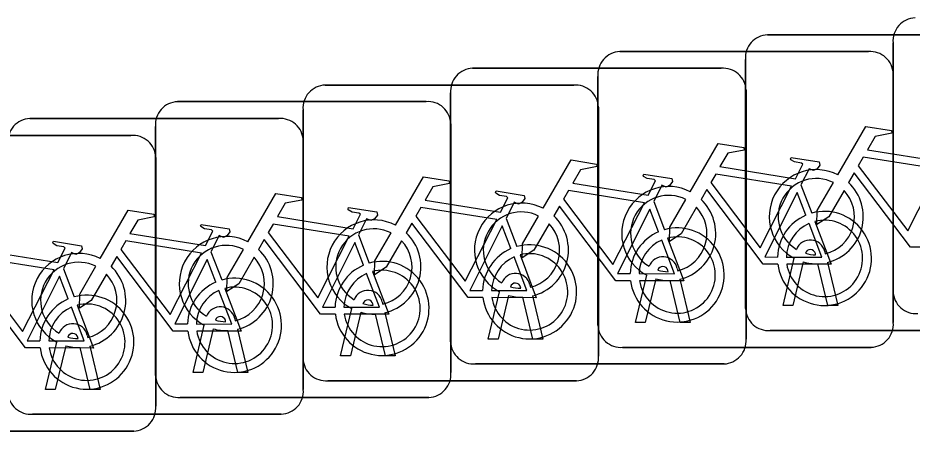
# Model space of a CAD drawing. Extents: x 162184 to 163154, y 385507 to 386516.
# Drawn here: x 162771.801 to 162774.825, y 386426.852 to 386428.249 of the extents above; entities that cross this region are included whole.
import ezdxf

# ---------------------------------------------------------------- set-up
doc = ezdxf.new("R2010")
doc.units = 0
doc.layers.add('IMGEO_Fietsenrek', color=7, linetype='Continuous')

msp = doc.modelspace()

# ---------------------------------------------------------------- linework, layer by layer
at = {"layer": 'IMGEO_Fietsenrek'}
for p, q in [((162774.3359, 386428.1915), (162775.1768, 386428.1915)), ((162775.1768, 386428.1915), (162774.3359, 386428.1915)), ((162774.7605, 386427.3239), (162774.7605, 386428.1648)), ((162774.7605, 386428.1648), (162774.7605, 386427.3239)), ((162773.8369, 386428.1345), (162774.6778, 386428.1345)), ((162774.6778, 386428.1345), (162773.8369, 386428.1345)), ((162774.2615, 386427.2669), (162774.2615, 386428.1078)), ((162774.2615, 386428.1078), (162774.2615, 386427.2669)), ((162773.3389, 386428.0785), (162774.1798, 386428.0785)), ((162774.1798, 386428.0785), (162773.3389, 386428.0785)), ((162773.7625, 386427.2099), (162773.7625, 386428.0508)), ((162773.7625, 386428.0508), (162773.7625, 386427.2099)), ((162774.7615, 386428.0601), (162774.7615, 386427.2192)), ((162774.7615, 386427.2192), (162774.7615, 386428.0601)), ((162772.8399, 386428.0215), (162773.6808, 386428.0215)), ((162773.6808, 386428.0215), (162772.8399, 386428.0215)), ((162773.2645, 386427.1539), (162773.2645, 386427.9948)), ((162773.2645, 386427.9948), (162773.2645, 386427.1539)), ((162774.2635, 386428.0041), (162774.2635, 386427.1632)), ((162774.2635, 386427.1632), (162774.2635, 386428.0041)), ((162772.3409, 386427.9655), (162773.1818, 386427.9655)), ((162773.1818, 386427.9655), (162772.3409, 386427.9655)), ((162772.7655, 386427.0969), (162772.7655, 386427.9378)), ((162772.7655, 386427.9378), (162772.7655, 386427.0969)), ((162773.7645, 386427.9471), (162773.7645, 386427.1062)), ((162773.7645, 386427.1062), (162773.7645, 386427.9471)), ((162771.8419, 386427.9085), (162772.6828, 386427.9085)), ((162772.6828, 386427.9085), (162771.8419, 386427.9085)), ((162772.2665, 386427.0409), (162772.2665, 386427.8818)), ((162772.2665, 386427.8818), (162772.2665, 386427.0409)), ((162773.2655, 386427.8911), (162773.2655, 386427.0502)), ((162773.2655, 386427.0502), (162773.2655, 386427.8911)), ((162771.3429, 386427.8515), (162772.1838, 386427.8515)), ((162772.1838, 386427.8515), (162771.3429, 386427.8515)), ((162772.7665, 386427.8341), (162772.7665, 386426.9932)), ((162772.7665, 386426.9932), (162772.7665, 386427.8341)), ((162772.2675, 386427.7771), (162772.2675, 386426.9362)), ((162772.2675, 386426.9362), (162772.2675, 386427.7771)), ((162774.4492, 386427.6842), (162774.4855, 386427.589)), ((162773.9512, 386427.6282), (162773.9875, 386427.533)), ((162773.4522, 386427.5712), (162773.4885, 386427.476)), ((162772.9532, 386427.5152), (162772.9895, 386427.42)), ((162772.4542, 386427.4582), (162772.4905, 386427.363)), ((162774.4989, 386427.4479), (162774.4979, 386427.4522)), ((162774.5296, 386427.4594), (162774.5314, 386427.4515)), ((162774.3885, 386427.2763), (162774.4268, 386427.4363)), ((162774.4572, 386427.4241), (162774.4219, 386427.2763)), ((162774.54, 386427.2763), (162774.5061, 386427.418)), ((162774.5384, 386427.4223), (162774.5734, 386427.2763)), ((162771.9552, 386427.4012), (162771.9915, 386427.306)), ((162773.8895, 386427.2193), (162773.9278, 386427.3793)), ((162773.9999, 386427.3909), (162773.9989, 386427.3952)), ((162774.0306, 386427.4024), (162774.0324, 386427.3945)), ((162773.9582, 386427.3671), (162773.9229, 386427.2193)), ((162774.041, 386427.2193), (162774.0071, 386427.361)), ((162774.0394, 386427.3653), (162774.0744, 386427.2193)), ((162773.3915, 386427.1633), (162773.4298, 386427.3233)), ((162773.5019, 386427.3349), (162773.5009, 386427.3392)), ((162773.5326, 386427.3464), (162773.5344, 386427.3385)), ((162773.0336, 386427.2894), (162773.0354, 386427.2815)), ((162773.4602, 386427.3111), (162773.4249, 386427.1633)), ((162773.543, 386427.1633), (162773.5091, 386427.305)), ((162773.5414, 386427.3093), (162773.5764, 386427.1633)), ((162772.8925, 386427.1063), (162772.9308, 386427.2663)), ((162773.0029, 386427.2779), (162773.0019, 386427.2822)), ((162774.4219, 386427.2763), (162774.3885, 386427.2763)), ((162774.5734, 386427.2763), (162774.54, 386427.2763)), ((162772.5346, 386427.2334), (162772.5364, 386427.2255)), ((162772.9612, 386427.2541), (162772.9259, 386427.1063)), ((162773.044, 386427.1063), (162773.0101, 386427.248)), ((162773.0424, 386427.2523), (162773.0774, 386427.1063)), ((162772.3935, 386427.0503), (162772.4318, 386427.2103)), ((162772.4622, 386427.1981), (162772.4269, 386427.0503)), ((162772.5039, 386427.2219), (162772.5029, 386427.2262)), ((162773.9229, 386427.2193), (162773.8895, 386427.2193)), ((162774.0744, 386427.2193), (162774.041, 386427.2193)), ((162772.0049, 386427.1649), (162772.0039, 386427.1692)), ((162772.0356, 386427.1764), (162772.0374, 386427.1685)), ((162772.545, 386427.0503), (162772.5111, 386427.192)), ((162772.5434, 386427.1963), (162772.5784, 386427.0503)), ((162775.1861, 386427.1925), (162774.3452, 386427.1925)), ((162774.3452, 386427.1925), (162775.1861, 386427.1925)), ((162771.8945, 386426.9933), (162771.9328, 386427.1533)), ((162771.9632, 386427.1411), (162771.9279, 386426.9933)), ((162772.0444, 386427.1393), (162772.0794, 386426.9933)), ((162773.4249, 386427.1633), (162773.3915, 386427.1633)), ((162773.5764, 386427.1633), (162773.543, 386427.1633)), ((162772.046, 386426.9933), (162772.0121, 386427.135)), ((162774.6871, 386427.1355), (162773.8462, 386427.1355)), ((162773.8462, 386427.1355), (162774.6871, 386427.1355)), ((162772.9259, 386427.1063), (162772.8925, 386427.1063)), ((162773.0774, 386427.1063), (162773.044, 386427.1063)), ((162774.1891, 386427.0795), (162773.3482, 386427.0795)), ((162773.3482, 386427.0795), (162774.1891, 386427.0795)), ((162772.4269, 386427.0503), (162772.3935, 386427.0503)), ((162772.5784, 386427.0503), (162772.545, 386427.0503)), ((162773.6901, 386427.0225), (162772.8492, 386427.0225)), ((162772.8492, 386427.0225), (162773.6901, 386427.0225)), ((162771.9279, 386426.9933), (162771.8945, 386426.9933)), ((162772.0794, 386426.9933), (162772.046, 386426.9933)), ((162773.1911, 386426.9665), (162772.3502, 386426.9665)), ((162772.3502, 386426.9665), (162773.1911, 386426.9665)), ((162772.6921, 386426.9095), (162771.8512, 386426.9095)), ((162771.8512, 386426.9095), (162772.6921, 386426.9095)), ((162772.1931, 386426.8525), (162771.3522, 386426.8525)), ((162771.3522, 386426.8525), (162772.1931, 386426.8525))]:
    msp.add_line(p, q, dxfattribs=at)
for points in [[(162774.5741, 386427.7182), (162774.6688, 386427.8817), (162774.755, 386427.8679), (162774.7567, 386427.8592), (162774.7006, 386427.8483), (162774.6744, 386427.803), (162774.9296, 386427.7622)], [(162774.0751, 386427.6612), (162774.1698, 386427.8247), (162774.256, 386427.8109), (162774.2577, 386427.8022), (162774.2016, 386427.7913), (162774.1754, 386427.746), (162774.4306, 386427.7052)], [(162774.4306, 386427.7052), (162774.4556, 386427.754), (162774.4505, 386427.758), (162774.4273, 386427.7617), (162774.4146, 386427.7692), (162774.4136, 386427.7723), (162774.4158, 386427.7769), (162774.5106, 386427.7618), (162774.5129, 386427.7515), (162774.5035, 386427.7391), (162774.4911, 386427.7327), (162774.4766, 386427.7389), (162774.4492, 386427.6842)], [(162774.9167, 386427.737), (162774.6599, 386427.778), (162774.6432, 386427.7492), (162774.8102, 386427.5289), (162774.9167, 386427.737)], [(162773.5771, 386427.6052), (162773.6718, 386427.7687), (162773.758, 386427.7549), (162773.7597, 386427.7462), (162773.7036, 386427.7353), (162773.6774, 386427.69), (162773.9326, 386427.6492)], [(162773.0781, 386427.5482), (162773.1728, 386427.7117), (162773.259, 386427.6979), (162773.2607, 386427.6892), (162773.2046, 386427.6783), (162773.1784, 386427.633), (162773.4336, 386427.5922)], [(162773.9326, 386427.6492), (162773.9576, 386427.698), (162773.9525, 386427.702), (162773.9293, 386427.7057), (162773.9166, 386427.7132), (162773.9156, 386427.7163), (162773.9178, 386427.7209), (162774.0126, 386427.7058), (162774.0149, 386427.6955), (162774.0055, 386427.6831), (162773.9931, 386427.6767), (162773.9786, 386427.6829), (162773.9512, 386427.6282)], [(162774.4177, 386427.68), (162774.1609, 386427.721), (162774.1442, 386427.6922), (162774.3112, 386427.4719), (162774.4177, 386427.68)], [(162774.8698, 386427.4735), (162774.8201, 386427.4736), (162774.6294, 386427.7253), (162774.6104, 386427.6925)], [(162774.5948, 386427.6657), (162774.5432, 386427.5765), (162774.5033, 386427.5505), (162774.5045, 386427.598), (162774.559, 386427.6922)], [(162772.5791, 386427.4922), (162772.6738, 386427.6557), (162772.76, 386427.6419), (162772.7617, 386427.6332), (162772.7056, 386427.6223), (162772.6794, 386427.577), (162772.9346, 386427.5362)], [(162773.4336, 386427.5922), (162773.4586, 386427.641), (162773.4535, 386427.645), (162773.4303, 386427.6487), (162773.4176, 386427.6562), (162773.4166, 386427.6593), (162773.4188, 386427.6639), (162773.5136, 386427.6488), (162773.5159, 386427.6385), (162773.5065, 386427.6261), (162773.4941, 386427.6197), (162773.4796, 386427.6259), (162773.4522, 386427.5712)], [(162773.9197, 386427.624), (162773.6629, 386427.665), (162773.6462, 386427.6362), (162773.8132, 386427.4159), (162773.9197, 386427.624)], [(162774.3708, 386427.4165), (162774.3211, 386427.4166), (162774.1304, 386427.6683), (162774.1114, 386427.6355)], [(162774.4657, 386427.582), (162774.4364, 386427.6588), (162774.327, 386427.4407), (162774.3697, 386427.4406)], [(162774.0958, 386427.6087), (162774.0442, 386427.5195), (162774.0043, 386427.4935), (162774.0055, 386427.541), (162774.06, 386427.6352)], [(162772.0801, 386427.4352), (162772.1748, 386427.5987), (162772.261, 386427.5849), (162772.2627, 386427.5762), (162772.2066, 386427.5653), (162772.1804, 386427.52), (162772.4356, 386427.4792)], [(162772.9346, 386427.5362), (162772.9596, 386427.585), (162772.9545, 386427.589), (162772.9313, 386427.5927), (162772.9186, 386427.6002), (162772.9176, 386427.6033), (162772.9198, 386427.6079), (162773.0146, 386427.5928), (162773.0169, 386427.5825), (162773.0075, 386427.5701), (162772.9951, 386427.5637), (162772.9806, 386427.5699), (162772.9532, 386427.5152)], [(162773.4207, 386427.567), (162773.1639, 386427.608), (162773.1472, 386427.5792), (162773.3142, 386427.3589), (162773.4207, 386427.567)], [(162773.8728, 386427.3605), (162773.8231, 386427.3606), (162773.6324, 386427.6123), (162773.6134, 386427.5795)], [(162773.9677, 386427.526), (162773.9384, 386427.6028), (162773.829, 386427.3847), (162773.8717, 386427.3846)], [(162773.5978, 386427.5527), (162773.5462, 386427.4635), (162773.5063, 386427.4375), (162773.5075, 386427.485), (162773.562, 386427.5792)], [(162774.4962, 386427.5608), (162774.5512, 386427.4162), (162774.4011, 386427.4165)], [(162771.5811, 386427.3782), (162771.6758, 386427.5417), (162771.762, 386427.5279), (162771.7637, 386427.5192), (162771.7076, 386427.5083), (162771.6814, 386427.463), (162771.9366, 386427.4222)], [(162772.4356, 386427.4792), (162772.4606, 386427.528), (162772.4555, 386427.532), (162772.4323, 386427.5357), (162772.4196, 386427.5432), (162772.4186, 386427.5463), (162772.4208, 386427.5509), (162772.5156, 386427.5358), (162772.5179, 386427.5255), (162772.5085, 386427.5131), (162772.4961, 386427.5067), (162772.4816, 386427.5129), (162772.4542, 386427.4582)], [(162772.9217, 386427.511), (162772.6649, 386427.552), (162772.6482, 386427.5232), (162772.8152, 386427.3029), (162772.9217, 386427.511)], [(162773.3738, 386427.3035), (162773.3241, 386427.3036), (162773.1334, 386427.5553), (162773.1144, 386427.5225)], [(162773.4687, 386427.469), (162773.4394, 386427.5458), (162773.33, 386427.3277), (162773.3727, 386427.3276)], [(162774.3997, 386427.4405), (162774.5196, 386427.4403), (162774.4764, 386427.5539)], [(162773.0988, 386427.4957), (162773.0472, 386427.4065), (162773.0073, 386427.3805), (162773.0085, 386427.428), (162773.063, 386427.5222)], [(162773.9982, 386427.5048), (162774.0532, 386427.3602), (162773.9031, 386427.3605)], [(162771.9366, 386427.4222), (162771.9616, 386427.471), (162771.9565, 386427.475), (162771.9333, 386427.4787), (162771.9206, 386427.4862), (162771.9196, 386427.4893), (162771.9218, 386427.4939), (162772.0166, 386427.4788), (162772.0189, 386427.4685), (162772.0095, 386427.4561), (162771.9971, 386427.4497), (162771.9826, 386427.4559), (162771.9552, 386427.4012)], [(162772.4227, 386427.454), (162772.1659, 386427.495), (162772.1492, 386427.4662), (162772.3162, 386427.2459), (162772.4227, 386427.454)], [(162772.8748, 386427.2475), (162772.8251, 386427.2476), (162772.6344, 386427.4993), (162772.6154, 386427.4665)], [(162772.9697, 386427.413), (162772.9404, 386427.4898), (162772.831, 386427.2717), (162772.8737, 386427.2716)], [(162773.9017, 386427.3845), (162774.0216, 386427.3843), (162773.9784, 386427.4979)], [(162772.3758, 386427.1905), (162772.3261, 386427.1906), (162772.1354, 386427.4423), (162772.1164, 386427.4095)], [(162772.5998, 386427.4397), (162772.5482, 386427.3505), (162772.5083, 386427.3245), (162772.5095, 386427.372), (162772.564, 386427.4662)], [(162773.4027, 386427.3275), (162773.5226, 386427.3273), (162773.4794, 386427.4409)], [(162773.4992, 386427.4478), (162773.5542, 386427.3032), (162773.4041, 386427.3035)], [(162771.9237, 386427.397), (162771.6669, 386427.438), (162771.6502, 386427.4092), (162771.8172, 386427.1889), (162771.9237, 386427.397)], [(162772.1008, 386427.3827), (162772.0492, 386427.2935), (162772.0093, 386427.2675), (162772.0105, 386427.315), (162772.065, 386427.4092)], [(162772.4707, 386427.356), (162772.4414, 386427.4328), (162772.332, 386427.2147), (162772.3747, 386427.2146)], [(162771.8768, 386427.1335), (162771.8271, 386427.1336), (162771.6364, 386427.3853), (162771.6174, 386427.3525)], [(162772.9037, 386427.2715), (162773.0236, 386427.2713), (162772.9804, 386427.3849)], [(162773.0002, 386427.3918), (162773.0552, 386427.2472), (162772.9051, 386427.2475)], [(162771.9717, 386427.299), (162771.9424, 386427.3758), (162771.833, 386427.1577), (162771.8757, 386427.1576)], [(162772.4047, 386427.2145), (162772.5246, 386427.2143), (162772.4814, 386427.3279)], [(162772.5012, 386427.3348), (162772.5562, 386427.1902), (162772.4061, 386427.1905)], [(162771.9057, 386427.1575), (162772.0256, 386427.1573), (162771.9824, 386427.2709)], [(162772.0022, 386427.2778), (162772.0572, 386427.1332), (162771.9071, 386427.1335)]]:
    msp.add_lwpolyline(points, dxfattribs=at)
for centre, radius, start, end in [((162774.8382, 386428.1706), 0.0779, 92.4484, 184.2845), ((162774.8382, 386428.1706), 0.0779, 92.4484, 184.2845), ((162774.3392, 386428.1136), 0.0779, 92.4484, 184.2845), ((162774.3392, 386428.1136), 0.0779, 92.4484, 184.2845), ((162774.6836, 386428.0568), 0.0779, 2.4484, 94.2845), ((162774.6836, 386428.0568), 0.0779, 2.4484, 94.2845), ((162773.8402, 386428.0566), 0.0779, 92.4484, 184.2845), ((162773.8402, 386428.0566), 0.0779, 92.4484, 184.2845), ((162773.3422, 386428.0006), 0.0779, 92.4484, 184.2845), ((162773.3422, 386428.0006), 0.0779, 92.4484, 184.2845), ((162774.1856, 386428.0008), 0.0779, 2.4484, 94.2845), ((162774.1856, 386428.0008), 0.0779, 2.4484, 94.2845), ((162772.8432, 386427.9436), 0.0779, 92.4484, 184.2845), ((162772.8432, 386427.9436), 0.0779, 92.4484, 184.2845), ((162773.6866, 386427.9438), 0.0779, 2.4484, 94.2845), ((162773.6866, 386427.9438), 0.0779, 2.4484, 94.2845), ((162772.3442, 386427.8876), 0.0779, 92.4484, 184.2845), ((162772.3442, 386427.8876), 0.0779, 92.4484, 184.2845), ((162773.1876, 386427.8878), 0.0779, 2.4484, 94.2845), ((162773.1876, 386427.8878), 0.0779, 2.4484, 94.2845), ((162771.8452, 386427.8306), 0.0779, 92.4484, 184.2845), ((162771.8452, 386427.8306), 0.0779, 92.4484, 184.2845), ((162772.6886, 386427.8308), 0.0779, 2.4484, 94.2845), ((162772.6886, 386427.8308), 0.0779, 2.4484, 94.2845), ((162772.1896, 386427.7738), 0.0779, 2.4484, 94.2845), ((162772.1896, 386427.7738), 0.0779, 2.4484, 94.2845), ((162774.5011, 386427.5769), 0.159, 62.6766, 242.1369), ((162774.5011, 386427.5769), 0.129, 63.3192, 238.903), ((162774.5011, 386427.5769), 0.159, 283.5766, 46.6042), ((162774.0021, 386427.5199), 0.159, 62.6766, 242.1369), ((162774.5011, 386427.5769), 0.129, 283.6043, 43.4302), ((162773.5041, 386427.4639), 0.159, 62.6766, 242.1369), ((162774.0021, 386427.5199), 0.129, 63.3192, 238.903), ((162774.0021, 386427.5199), 0.159, 283.5766, 46.6042), ((162773.5041, 386427.4639), 0.129, 63.3192, 238.903), ((162774.0021, 386427.5199), 0.129, 283.6043, 43.4302), ((162774.5287, 386427.4359), 0.159, 187.0065, 105.7708), ((162773.0051, 386427.4069), 0.159, 62.6766, 242.1369), ((162773.5041, 386427.4639), 0.159, 283.5766, 46.6042), ((162774.5287, 386427.4359), 0.159, 113.3408, 178.3217), ((162774.5287, 386427.4359), 0.129, 188.6715, 104.5883), ((162773.0051, 386427.4069), 0.129, 63.3192, 238.903), ((162773.5041, 386427.4639), 0.129, 283.6043, 43.4302), ((162774.0307, 386427.3799), 0.159, 187.0065, 105.7708), ((162774.5287, 386427.4359), 0.129, 113.923, 177.9556), ((162772.5061, 386427.3509), 0.159, 62.6766, 242.1369), ((162773.0051, 386427.4069), 0.159, 283.5766, 46.6042), ((162774.0307, 386427.3799), 0.159, 113.3408, 178.3217), ((162774.0307, 386427.3799), 0.129, 188.6715, 104.5883), ((162772.5061, 386427.3509), 0.129, 63.3192, 238.903), ((162773.0051, 386427.4069), 0.129, 283.6043, 43.4302), ((162773.5317, 386427.3229), 0.159, 187.0065, 105.7708), ((162774.0307, 386427.3799), 0.129, 113.923, 177.9556), ((162774.4809, 386427.4483), 0.0499, 12.8025, 158.6934), ((162772.0071, 386427.2939), 0.159, 62.6766, 242.1369), ((162772.5061, 386427.3509), 0.129, 283.6043, 43.4302), ((162772.5061, 386427.3509), 0.159, 283.5766, 46.6042), ((162773.5317, 386427.3229), 0.159, 113.3408, 178.3217), ((162773.5317, 386427.3229), 0.129, 113.923, 177.9556), ((162773.5317, 386427.3229), 0.129, 188.6715, 104.5883), ((162773.9819, 386427.3913), 0.0499, 12.8025, 158.6934), ((162774.4809, 386427.4483), 0.0174, 12.8025, 163.4502), ((162774.5011, 386427.5769), 0.129, 253.415, 269.0204), ((162772.0071, 386427.2939), 0.129, 63.3192, 238.903), ((162772.0071, 386427.2939), 0.159, 283.5766, 46.6042), ((162773.0327, 386427.2669), 0.159, 113.3408, 178.3217), ((162773.0327, 386427.2669), 0.159, 187.0065, 105.7708), ((162774.5011, 386427.5769), 0.159, 253.9967, 271.7867), ((162772.0071, 386427.2939), 0.129, 283.6043, 43.4302), ((162773.0327, 386427.2669), 0.129, 113.923, 177.9556), ((162773.0327, 386427.2669), 0.129, 188.6715, 104.5883), ((162773.4839, 386427.3353), 0.0499, 12.8025, 158.6934), ((162773.9819, 386427.3913), 0.0174, 12.8025, 163.4502), ((162774.0021, 386427.5199), 0.129, 253.415, 269.0204), ((162772.5337, 386427.2099), 0.159, 113.3408, 178.3217), ((162772.5337, 386427.2099), 0.159, 187.0065, 105.7708), ((162773.4839, 386427.3353), 0.0174, 12.8025, 163.4502), ((162774.0021, 386427.5199), 0.159, 253.9967, 271.7867), ((162772.5337, 386427.2099), 0.129, 113.923, 177.9556), ((162772.5337, 386427.2099), 0.129, 188.6715, 104.5883), ((162772.9849, 386427.2783), 0.0499, 12.8025, 158.6934), ((162773.5041, 386427.4639), 0.129, 253.415, 269.0204), ((162774.8384, 386427.3272), 0.0779, 182.4484, 274.2845), ((162774.8384, 386427.3272), 0.0779, 182.4484, 274.2845), ((162772.0347, 386427.1529), 0.159, 113.3408, 178.3217), ((162772.0347, 386427.1529), 0.159, 187.0065, 105.7708), ((162772.9849, 386427.2783), 0.0174, 12.8025, 163.4502), ((162773.5041, 386427.4639), 0.159, 253.9967, 271.7867), ((162772.0347, 386427.1529), 0.129, 113.923, 177.9556), ((162772.0347, 386427.1529), 0.129, 188.6715, 104.5883), ((162772.4859, 386427.2223), 0.0499, 12.8025, 158.6934), ((162773.0051, 386427.4069), 0.129, 253.415, 269.0204), ((162774.3394, 386427.2702), 0.0779, 182.4484, 274.2845), ((162774.3394, 386427.2702), 0.0779, 182.4484, 274.2845), ((162772.4859, 386427.2223), 0.0174, 12.8025, 163.4502), ((162773.0051, 386427.4069), 0.159, 253.9967, 271.7867), ((162771.9869, 386427.1653), 0.0499, 12.8025, 158.6934), ((162772.5061, 386427.3509), 0.159, 253.9967, 271.7867), ((162772.5061, 386427.3509), 0.129, 253.415, 269.0204), ((162773.8404, 386427.2132), 0.0779, 182.4484, 274.2845), ((162773.8404, 386427.2132), 0.0779, 182.4484, 274.2845), ((162774.6838, 386427.2134), 0.0779, 272.4484, 4.2845), ((162774.6838, 386427.2134), 0.0779, 272.4484, 4.2845), ((162771.9869, 386427.1653), 0.0174, 12.8025, 163.4502), ((162772.0071, 386427.2939), 0.129, 253.415, 269.0204), ((162772.0071, 386427.2939), 0.159, 253.9967, 271.7867), ((162773.3424, 386427.1572), 0.0779, 182.4484, 274.2845), ((162773.3424, 386427.1572), 0.0779, 182.4484, 274.2845), ((162774.1858, 386427.1574), 0.0779, 272.4484, 4.2845), ((162774.1858, 386427.1574), 0.0779, 272.4484, 4.2845), ((162772.8434, 386427.1002), 0.0779, 182.4484, 274.2845), ((162772.8434, 386427.1002), 0.0779, 182.4484, 274.2845), ((162773.6868, 386427.1004), 0.0779, 272.4484, 4.2845), ((162773.6868, 386427.1004), 0.0779, 272.4484, 4.2845), ((162773.1878, 386427.0444), 0.0779, 272.4484, 4.2845), ((162773.1878, 386427.0444), 0.0779, 272.4484, 4.2845), ((162772.3444, 386427.0442), 0.0779, 182.4484, 274.2845), ((162772.3444, 386427.0442), 0.0779, 182.4484, 274.2845), ((162772.6888, 386426.9874), 0.0779, 272.4484, 4.2845), ((162772.6888, 386426.9874), 0.0779, 272.4484, 4.2845), ((162771.8454, 386426.9872), 0.0779, 182.4484, 274.2845), ((162771.8454, 386426.9872), 0.0779, 182.4484, 274.2845), ((162772.1898, 386426.9304), 0.0779, 272.4484, 4.2845), ((162772.1898, 386426.9304), 0.0779, 272.4484, 4.2845)]:
    msp.add_arc(centre, radius, start, end, dxfattribs=at)

doc.saveas('drawing.dxf')
